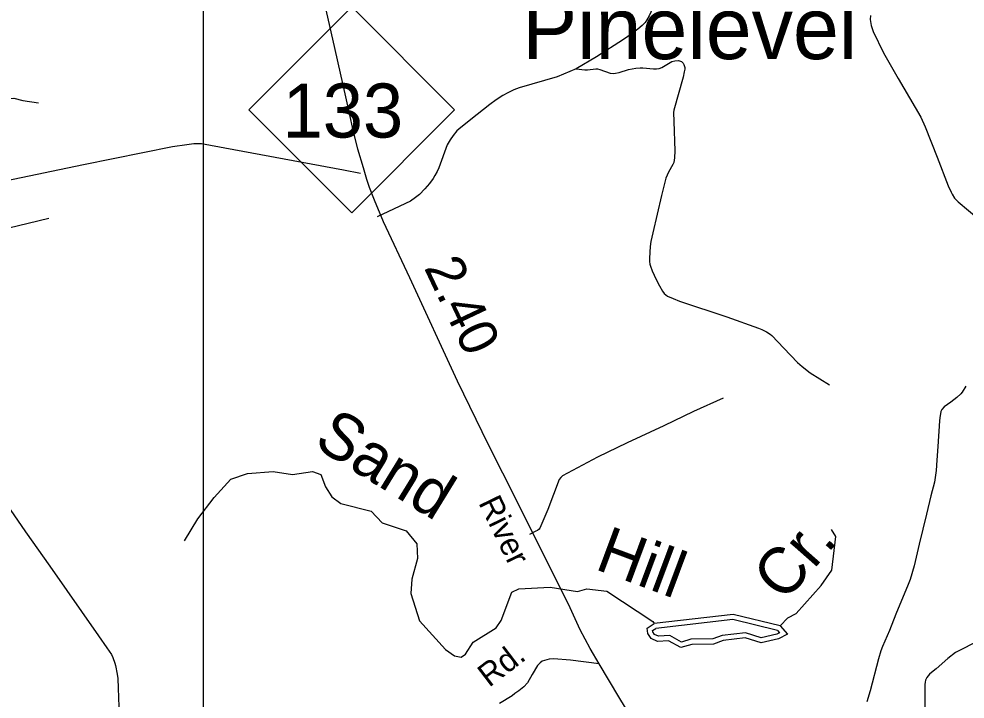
# Model space of a CAD drawing. Extents: x 2104537 to 2336408, y 34176 to 229611.
# Drawn here: x 2304991 to 2317246, y 127670 to 136477 of the extents above; entities that cross this region are included whole.
import ezdxf

# ---------------------------------------------------------------- set-up
doc = ezdxf.new("R2010")
doc.units = 0
for name, color, linetype in [('Exist Civil Demographics Community Label', 7, 'Continuous'), ('Exist Hydrographic Buffer Line', 7, 'Continuous'), ('Exist Hydrographic Creek Single Shore', 7, 'Continuous'), ('Exist Hydrographic Lake Shore', 7, 'Continuous'), ('Exist Hydrographic Misc Water Feature', 7, 'Continuous'), ('Exist Road Non-System Type 51', 7, 'Continuous'), ('Exist Road Primary NC Attributed', 7, 'Continuous'), ('Exist Road Primary NC Label', 7, 'Continuous'), ('Exist Road Primary NC Mileage Hundredths English Label', 7, 'Continuous'), ('Exist Road Primary NC Shield CELL', 7, 'Continuous'), ('Exist Road Primary NC Shield Number Label', 7, 'Continuous'), ('Exist Road Secondary Type 51 Attributed', 7, 'Continuous'), ('Exist Road Secondary Type 51 Label', 7, 'Continuous'), ('Map Preparation Inset Cut Line', 7, 'Continuous'), ('Old_Level_32', 7, 'Continuous')]:
    doc.layers.add(name, color=color, linetype=linetype)

msp = doc.modelspace()

# ---------------------------------------------------------------- linework, layer by layer
at = {"layer": 'Exist Hydrographic Buffer Line'}
for points in [[(2314816, 128559), (2314239, 128701), (2313242, 128585)], [(2314816, 128559), (2314841, 128529), (2314806, 128511), (2314607, 128465), (2314402, 128528), (2314098, 128492), (2313977, 128448), (2313696, 128444), (2313572, 128407), (2313420, 128492), (2313276, 128483), (2313223, 128508), (2313200, 128541), (2313198, 128556), (2313242, 128585)]]:
    msp.add_lwpolyline(points, dxfattribs=at)
at = {"layer": 'Exist Hydrographic Creek Single Shore'}
for points in [[(2307135, 129717), (2307307, 130003), (2307521, 130281), (2307735, 130516), (2307950, 130593), (2308283, 130619), (2308534, 130580), (2308792, 130616), (2308900, 130578), (2308960, 130420), (2309045, 130288), (2309162, 130204), (2309555, 130102), (2309698, 129953), (2310008, 129847), (2310143, 129682), (2310153, 129492), (2310081, 129223), (2310067, 129039), (2310179, 128682), (2310516, 128312), (2310633, 128231), (2310717, 128214), (2310775, 128250), (2310873, 128408), (2311171, 128593), (2311236, 128688), (2311374, 129054), (2311465, 129097), (2311873, 129117), (2312224, 129065), (2312348, 129099), (2312607, 129067), (2313202, 128674), (2313219, 128648)], [(2314852, 128617), (2314951, 128720), (2315059, 128776), (2315380, 129140), (2315519, 129339), (2315573, 129775), (2315514, 129864)]]:
    msp.add_lwpolyline(points, dxfattribs=at)
at = {"layer": 'Exist Hydrographic Lake Shore'}
for points in [[(2314852, 128617), (2314243, 128767), (2313219, 128648)], [(2314852, 128617), (2314945, 128509), (2314829, 128449), (2314605, 128398), (2314396, 128461), (2314113, 128427), (2313989, 128383), (2313706, 128378), (2313564, 128337), (2313405, 128426), (2313263, 128417), (2313180, 128456), (2313137, 128517), (2313128, 128589), (2313219, 128648)]]:
    msp.add_lwpolyline(points, dxfattribs=at)
at = {"layer": 'Exist Hydrographic Misc Water Feature'}
for points in [[(2302787, 134876), (2302925, 134939), (2303082, 134973), (2303689, 135110), (2303893, 135136), (2304183, 135214), (2304516, 135328), (2304814, 135443), (2304924, 135452), (2305042, 135420), (2305245, 135391)], [(2302802, 133409), (2303047, 133408), (2303188, 133397), (2303413, 133433), (2303749, 133517), (2304322, 133641), (2305377, 133899)]]:
    msp.add_lwpolyline(points, dxfattribs=at)
at = {"layer": 'Exist Road Non-System Type 51'}
for points in [[(2313396, 136978), (2313303, 136914), (2313290, 136900), (2313278, 136883), (2313262, 136846), (2313197, 136621), (2313176, 136566), (2313155, 136519), (2313124, 136464), (2313101, 136433), (2313062, 136393), (2313006, 136345), (2312934, 136289), (2312822, 136213), (2312471, 135986), (2312209, 135829)], [(2316020, 136521), (2316018, 136471), (2316028, 136394), (2316055, 136313), (2316189, 136038), (2316379, 135706), (2316672, 135205), (2316729, 135081), (2316884, 134688), (2317025, 134318), (2317065, 134232), (2317080, 134207), (2317111, 134156), (2317158, 134107), (2317422, 133885), (2317479, 133833), (2317501, 133807), (2317517, 133781), (2317525, 133745), (2317519, 133705), (2317502, 133640), (2317507, 133595)], [(2312209, 135829), (2312320, 135817), (2312356, 135817), (2312465, 135830), (2312487, 135829), (2312516, 135822), (2312647, 135775), (2312690, 135772), (2312720, 135774), (2312766, 135784), (2312885, 135823), (2312982, 135839), (2313038, 135843), (2313072, 135843), (2313210, 135833), (2313249, 135833), (2313283, 135837), (2313320, 135850), (2313383, 135888), (2313448, 135925), (2313486, 135935), (2313533, 135939), (2313574, 135925), (2313596, 135903), (2313604, 135888), (2313614, 135847), (2313614, 135827), (2313608, 135791), (2313594, 135723), (2313473, 135294), (2313471, 135265), (2313472, 135148), (2313485, 134770), (2313483, 134679), (2313472, 134620), (2313461, 134593), (2313404, 134492), (2313372, 134416), (2313352, 134348), (2313313, 134190), (2313200, 133708), (2313177, 133594), (2313169, 133531), (2313159, 133380), (2313159, 133337), (2313164, 133301), (2313170, 133274), (2313192, 133217), (2313244, 133102), (2313287, 133021), (2313329, 132952), (2313349, 132924), (2313370, 132904), (2313393, 132888), (2313463, 132856), (2313547, 132824), (2314160, 132618), (2314572, 132473), (2314614, 132457), (2314676, 132425), (2314720, 132396), (2314741, 132378), (2314899, 132216), (2315076, 132029), (2315136, 131975), (2315240, 131896), (2315489, 131740)], [(2312209, 135829), (2311964, 135726), (2311472, 135586), (2311402, 135560), (2311322, 135522), (2311258, 135487), (2311172, 135428), (2311092, 135369), (2310843, 135175), (2310687, 135050), (2310664, 135027), (2310616, 134968), (2310576, 134911), (2310549, 134869), (2310538, 134846), (2310429, 134550), (2310407, 134502), (2310379, 134452), (2310356, 134412), (2310309, 134348), (2310248, 134276), (2310180, 134205), (2310128, 134163), (2310062, 134119), (2309631, 133916)], [(2309415, 134477), (2309195, 134521), (2307356, 134858), (2307292, 134860), (2307256, 134858), (2307164, 134847), (2306982, 134819), (2305828, 134586), (2304811, 134375), (2304159, 134245), (2302801, 133968), (2302668, 133949), (2302510, 133917)], [(2317255, 131722), (2317209, 131646), (2317191, 131621), (2317140, 131574), (2317060, 131514), (2316974, 131454), (2316946, 131421), (2316934, 131395), (2316918, 131313), (2316914, 131271), (2316891, 130939), (2316882, 130763), (2316870, 130631), (2316849, 130477), (2316804, 130301), (2316748, 130063), (2316651, 129677), (2316588, 129396), (2316535, 129218), (2316511, 129152), (2316348, 128768), (2316265, 128558), (2316175, 128349), (2316156, 128293), (2316123, 128189), (2316017, 127778), (2315975, 127636)], [(2314113, 131568), (2313730, 131393), (2313342, 131208), (2312868, 130986), (2312483, 130801), (2312032, 130560), (2312008, 130540), (2311990, 130512), (2311843, 130125), (2311736, 129883), (2311728, 129871), (2311708, 129851), (2311686, 129843), (2311605, 129800)], [(2304683, 130400), (2305075, 129835), (2305390, 129392), (2306023, 128490), (2306131, 128334), (2306188, 128246), (2306207, 128209), (2306235, 128136), (2306244, 128104), (2306264, 127994), (2306270, 127935), (2306277, 127812), (2306301, 127088)], [(2317437, 128431), (2317124, 128272), (2317022, 128195), (2316870, 128061), (2316810, 128013), (2316787, 127991), (2316752, 127949), (2316735, 127914), (2316727, 127890), (2316725, 127859), (2316724, 127486)]]:
    msp.add_lwpolyline(points, dxfattribs=at)
at = {"layer": 'Exist Road Primary NC Attributed'}
for points in [[(2312508, 128126), (2312391, 128324), (2312261, 128567), (2312132, 128850), (2311933, 129253), (2311672, 129767), (2311443, 130227), (2311075, 130964), (2310671, 131788), (2310056, 133126), (2309711, 133852), (2309596, 134129), (2309531, 134294), (2309496, 134398), (2309453, 134549), (2309381, 134789), (2309319, 135039), (2309227, 135469), (2309085, 136080), (2308883, 136978)], [(2316387, 120079), (2316199, 120508), (2315954, 121030), (2315754, 121457), (2315664, 121654), (2315580, 121843), (2315303, 122451), (2314997, 123110), (2314601, 123960), (2314230, 124766), (2313932, 125407), (2313507, 126311), (2313093, 127150), (2312762, 127701), (2312508, 128126)]]:
    msp.add_lwpolyline(points, dxfattribs=at)
at = {"layer": 'Exist Road Primary NC Shield CELL'}
msp.add_lwpolyline([(2307969, 135300), (2309301, 136632), (2310633, 135300), (2309301, 133968)], close=True, dxfattribs=at)
at = {"layer": 'Exist Road Secondary Type 51 Attributed'}
msp.add_lwpolyline([(2312508, 128126), (2312134, 128172), (2311916, 128193), (2311858, 128185), (2311799, 128169), (2311768, 128161), (2311741, 128139), (2311709, 128105), (2311639, 127989), (2311578, 127881), (2311529, 127828), (2311465, 127776), (2311416, 127742), (2311378, 127712), (2311217, 127612)], dxfattribs=at)
at = {"layer": 'Map Preparation Inset Cut Line'}
msp.add_lwpolyline([(2259069, 139141), (2259069, 100213), (2262949, 100213), (2262949, 95147), (2307383, 95147), (2307383, 139141)], close=True, dxfattribs=at)

# ---------------------------------------------------------------- texts
at = {"layer": 'Exist Civil Demographics Community Label'}
msp.add_text('Pinelevel', height=800, dxfattribs=at).set_placement((2311508, 135957))
at = {"layer": 'Exist Road Primary NC Label'}
msp.add_text('River', height=300, rotation=295.9573, dxfattribs=at).set_placement((2310939, 130212))
at = {"layer": 'Exist Road Primary NC Mileage Hundredths English Label'}
msp.add_text('2.40', height=500, rotation=295.3545, dxfattribs=at).set_placement((2310233, 133257))
at = {"layer": 'Exist Road Primary NC Shield Number Label'}
msp.add_text('133', height=700, dxfattribs=at).set_placement((2308406, 134941))
at = {"layer": 'Exist Road Secondary Type 51 Label'}
msp.add_text('Rd.', height=300, rotation=37.3543, dxfattribs=at).set_placement((2311081, 127814))
at = {"layer": 'Old_Level_32'}
for s, rotation, p in [('Sand', 328.3999, (2308791, 130951)), ('Hill', 339.5313, (2312435, 129358)), ('Cr.', 48.5867, (2314902, 128911))]:
    msp.add_text(s, height=600, rotation=rotation, dxfattribs=at).set_placement(p)

doc.saveas('drawing.dxf')
